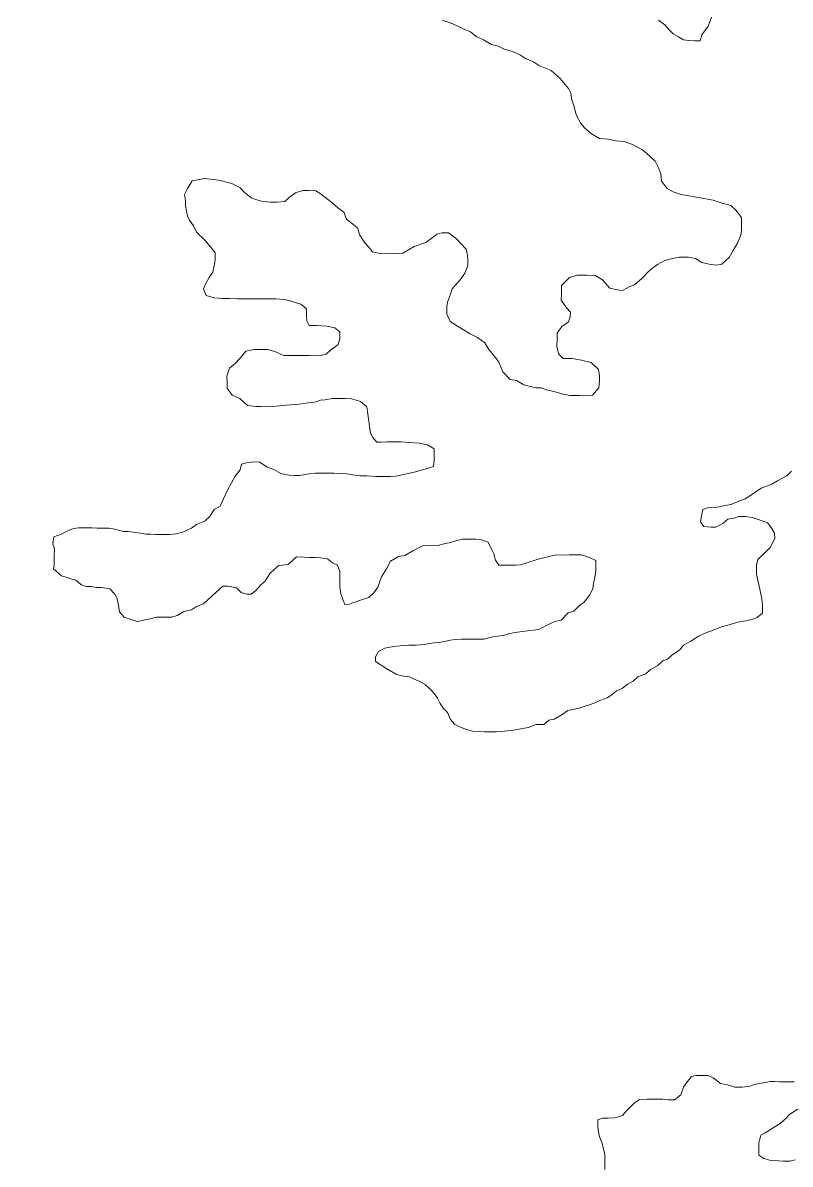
# Model space of a CAD drawing. Extents: x -1643653 to 4543381, y 1624270 to 13878484.
# Drawn here: x 620898 to 624265, y 8938395 to 8943403 of the extents above; entities that cross this region are included whole.
import ezdxf

# ---------------------------------------------------------------- set-up
doc = ezdxf.new("R2010")
doc.units = 0
doc.header["$LTSCALE"] = 160
doc.layers.add('25', color=7, linetype='Continuous', lineweight=13)
doc.layers.add('60', color=7, linetype='Continuous', lineweight=13)

msp = doc.modelspace()

# ---------------------------------------------------------------- linework, layer by layer
at = {"layer": '25'}
for points in [[(622739.4, 8943414.3), (622784.3, 8943399), (622826.7, 8943378.7), (622861.6, 8943363.4), (622886.4, 8943343.2), (622918.8, 8943328), (622953.7, 8943307.7), (622978.7, 8943302.5), (623011.1, 8943287.3), (623046, 8943277.1), (623080.9, 8943261.8), (623103.3, 8943246.6), (623138.2, 8943231.4), (623165.6, 8943213.7), (623215.4, 8943193.3), (623255.3, 8943159.4), (623292.7, 8943114.4), (623302.6, 8943094.3), (623307.3, 8943064.3), (623314.7, 8943044.2), (623322, 8943016.6), (623326.8, 8942996.5), (623346.6, 8942961.4), (623363.9, 8942941.2), (623393.8, 8942916), (623428.6, 8942895.7), (623466.1, 8942893), (623498.6, 8942885.2), (623538.6, 8942882.5), (623576, 8942867.2), (623613.3, 8942846.9), (623635.7, 8942829.3), (623673, 8942796.5), (623687.8, 8942766.3), (623697.6, 8942741.2), (623699.8, 8942708.7), (623724.6, 8942676), (623752, 8942660.8), (623781.9, 8942650.6), (623811.9, 8942645.3), (623844.4, 8942640.1), (623869.3, 8942634.9), (623901.8, 8942629.7), (623926.8, 8942624.6), (623966.7, 8942611.8), (624004.1, 8942601.5), (624026.5, 8942581.3), (624051.2, 8942548.6), (624051.1, 8942528.6), (624050.8, 8942493.6), (624048.2, 8942471), (624035.4, 8942438.6), (624015.1, 8942403.7), (623997.4, 8942373.7), (623964.7, 8942343.9)], [(623920.4, 8943428.2), (623905.1, 8943388.3), (623877.3, 8943350.9), (623869.6, 8943323.4), (623847.1, 8943323.6), (623819.6, 8943326.2), (623797.1, 8943328.9), (623774.7, 8943341.6), (623752.2, 8943354.2), (623732.4, 8943374.4), (623715, 8943394.5), (623687.7, 8943414.7)], [(621641.4, 8942709.8), (621620.8, 8942676.3), (621607.7, 8942650.2), (621612, 8942624), (621612, 8942600.1), (621616.4, 8942576.1), (621620.8, 8942556.5), (621629.5, 8942536.9), (621646.9, 8942512.9), (621659.7, 8942484.3), (621697, 8942449), (621719.3, 8942421.3), (621741.6, 8942393.7), (621741.3, 8942363.6), (621738.7, 8942343.6), (621730.9, 8942308.6), (621715.7, 8942286.2), (621700.5, 8942258.7), (621690.3, 8942236.3), (621702.6, 8942206.2), (621737.6, 8942195.9), (621772.6, 8942193.2), (621805.1, 8942193), (621837.6, 8942192.7), (621872.6, 8942192.5), (621917.6, 8942192.2), (621952.6, 8942192), (621987.6, 8942191.8), (622007.6, 8942191.6), (622047.6, 8942188.8), (622070.1, 8942183.7), (622092.6, 8942176), (622117.5, 8942168.4), (622142.4, 8942148.2), (622142.1, 8942115.6), (622144.5, 8942095.6), (622154.3, 8942075.5), (622186.8, 8942075.3), (622231.8, 8942072.5), (622266.8, 8942064.7), (622289.2, 8942047.1), (622288.9, 8942017), (622281.2, 8941992), (622248.5, 8941967.2), (622228.4, 8941949.8), (622198.3, 8941942.5), (622155.8, 8941942.8), (622110.8, 8941943.1), (622065.8, 8941943.4), (622043.3, 8941943.5), (622003.4, 8941961.3), (621970.9, 8941969.1), (621940.9, 8941969.2), (621913.4, 8941969.4), (621875.8, 8941962.2), (621858.2, 8941939.8), (621830.4, 8941909.9), (621805.2, 8941887.5), (621792.5, 8941852.6), (621794.8, 8941825), (621794.6, 8941800), (621816.8, 8941769.8), (621849.2, 8941754.6), (621884, 8941724.3), (621921.5, 8941719), (621941.5, 8941718.9), (621964, 8941718.7), (622009.1, 8941720.9), (622054.1, 8941725.7), (622111.7, 8941730.3), (622149.2, 8941735), (622184.3, 8941739.8), (622204.3, 8941747.2), (622224.4, 8941749.6), (622254.4, 8941754.4), (622276.9, 8941754.2), (622311.9, 8941754), (622342, 8941753.8), (622379.4, 8941741), (622406.7, 8941718.3), (622411.5, 8941685.7), (622413.8, 8941665.7), (622418.6, 8941633.1), (622423.3, 8941603.1), (622433.2, 8941582.9), (622450.6, 8941562.8), (622470.6, 8941562.7), (622495.6, 8941565), (622515.6, 8941564.9), (622558.1, 8941564.6), (622593.1, 8941561.9), (622638.1, 8941559.1), (622673.1, 8941551.3), (622702.9, 8941533.6), (622702.8, 8941513.6), (622702.6, 8941483.5), (622699.8, 8941456), (622677.3, 8941448.7), (622614.6, 8941431.5), (622534.5, 8941414.6), (622509.4, 8941412.2)], [(622126.8, 8942667.6), (622094.1, 8942656.7), (622065.7, 8942637.1), (622046.8, 8942618.5), (622014.3, 8942616.2), (621984.3, 8942616.4), (621949.3, 8942619.1), (621924.3, 8942626.8), (621899.4, 8942634.5), (621869.5, 8942659.7), (621849.7, 8942679.9), (621814.8, 8942697.6), (621758.2, 8942713.4), (621694.9, 8942719.9), (621641.4, 8942709.8)], [(623964.7, 8942343.9), (623942.1, 8942339.1), (623909.6, 8942344.3), (623877.2, 8942352), (623849.8, 8942369.7), (623817.3, 8942374.9), (623777.3, 8942375.2), (623742.2, 8942367.9), (623714.7, 8942360.6), (623682, 8942343.3), (623661.9, 8942328.4), (623641.8, 8942311), (623614, 8942281.1), (623581.3, 8942253.8), (623561.2, 8942246.4), (623528.6, 8942229.1), (623506.1, 8942231.8), (623473.7, 8942239.5), (623441.4, 8942274.8), (623409, 8942295), (623374, 8942295.2), (623331.5, 8942295.5), (623296.4, 8942285.7), (623261.1, 8942250.9), (623260.9, 8942215.9), (623260.7, 8942185.8), (623282.9, 8942153.1), (623300.3, 8942133), (623300.1, 8942113), (623292.4, 8942090.5), (623262.3, 8942070.7), (623242, 8942040.8), (623241.9, 8942018.2), (623241.6, 8941983.2), (623248.8, 8941950.6), (623268.7, 8941930.4), (623308.7, 8941930.2), (623348.7, 8941922.4), (623391.1, 8941912.1), (623423.4, 8941881.8), (623428.2, 8941854.3), (623428, 8941831.7), (623425.3, 8941801.7), (623397.5, 8941769.3), (623365, 8941767.1), (623340, 8941767.2), (623300, 8941767.5), (623275, 8941772.7), (623227.6, 8941785.5), (623195.1, 8941793.2), (623172.7, 8941800.9), (623148.2, 8941802.2), (623126.1, 8941807.7), (623096.2, 8941815.4), (623063.8, 8941833.2), (623036.3, 8941838.3), (623004, 8941871.1), (622986.9, 8941913.8), (622972, 8941933.9), (622942.3, 8941969.2), (622925, 8941999.3), (622892.6, 8942022.1), (622857.8, 8942039.8), (622805.5, 8942072.7), (622773.1, 8942092.9), (622758.4, 8942125.6), (622758.6, 8942158.1), (622761.3, 8942178.1), (622774, 8942213.1), (622781.7, 8942235.6), (622817, 8942275.4), (622837.3, 8942305.3), (622850, 8942337.8), (622850.2, 8942367.8), (622847.9, 8942390.4), (622843.1, 8942410.4), (622818.2, 8942435.6), (622800.9, 8942455.8), (622766.1, 8942481), (622736.1, 8942481.2), (622716, 8942476.4), (622665.7, 8942439.1), (622615.6, 8942421.9), (622565.3, 8942392.2), (622512.8, 8942390.1), (622465.2, 8942390.4), (622432.8, 8942398.1), (622415.4, 8942418.3), (622398.1, 8942438.4), (622375.8, 8942471.1), (622366.1, 8942503.7), (622343.7, 8942521.4), (622318.7, 8942541.2), (622305.6, 8942571.7), (622279.5, 8942591.3), (622255.5, 8942613.1), (622233.7, 8942630.6), (622203.1, 8942654.6), (622183.5, 8942665.4), (622153, 8942667.6), (622126.8, 8942667.6)], [(622509.4, 8941412.2), (622476.9, 8941412.4), (622446.9, 8941412.6), (622406.9, 8941415.4), (622376.9, 8941415.6), (622354.4, 8941418.2), (622319.4, 8941423.5), (622289.4, 8941426.2), (622261.9, 8941426.4), (622241.9, 8941426.5), (622211.9, 8941426.7), (622181.9, 8941426.9), (622154.4, 8941424.6), (622111.8, 8941417.3), (622091.8, 8941417.5), (622064.3, 8941417.7), (622029.3, 8941425.4), (621999.4, 8941443.1), (621969.5, 8941453.3), (621937.2, 8941476.1), (621914.7, 8941476.2), (621884.6, 8941473.9), (621857.1, 8941466.6), (621851.9, 8941441.6), (621829.2, 8941414.2), (621813.9, 8941384.3), (621793.6, 8941349.3), (621778.4, 8941314.4), (621763.1, 8941282), (621738, 8941267.1), (621717.8, 8941237.2), (621697.6, 8941217.3), (621660, 8941202.5), (621637.3, 8941185.2), (621602.2, 8941170.4), (621572.1, 8941160.5), (621542.1, 8941158.2), (621522.1, 8941158.4), (621502.1, 8941158.5), (621479.6, 8941158.7), (621459.5, 8941158.8), (621439.5, 8941158.9), (621414.6, 8941164.1), (621361.5, 8941170.5), (621339.3, 8941170.7), (621301.8, 8941180.9), (621274.4, 8941186.1), (621244.3, 8941186.3), (621224.3, 8941186.5), (621201.8, 8941186.6), (621169.3, 8941186.8), (621141.8, 8941187), (621121.8, 8941184.6), (621101.7, 8941177.3), (621066.6, 8941160), (621034, 8941147.7), (621028.7, 8941117.7), (621036.1, 8941095.1), (621035.8, 8941062.5), (621035.7, 8941042.5), (621035.5, 8941022.5), (621032.8, 8941006.9)], [(624066.9, 8941314.3), (624094.5, 8941331.6), (624137.3, 8941361.4), (624184.9, 8941378.6), (624210, 8941393.4), (624250.2, 8941415.7), (624270.4, 8941435.6)], [(622490.5, 8940571.1), (622537.8, 8940543.3), (622560.3, 8940538.1), (622592.8, 8940532.9), (622615.2, 8940522.8), (622640.2, 8940512.6), (622662.6, 8940499.9), (622684.9, 8940479.7), (622704.8, 8940459.6), (622717.1, 8940439.5), (622729.5, 8940416.8), (622741.8, 8940396.7), (622761.7, 8940376.6), (622773.9, 8940346.5), (622791.3, 8940326.3), (622813.7, 8940313.6), (622848.6, 8940300.9), (622871.1, 8940295.7), (622903.6, 8940293), (622923.6, 8940292.9), (622956.1, 8940292.7), (622976.1, 8940292.6), (623011.2, 8940294.8), (623051.2, 8940299.6), (623073.8, 8940304.4), (623116.3, 8940311.6), (623148.9, 8940323.9), (623184, 8940323.7), (623206.6, 8940343.6), (623229.2, 8940348.4), (623264.3, 8940368.2), (623289.5, 8940385.6), (623324.5, 8940392.9), (623344.6, 8940397.8), (623364.7, 8940405.1), (623384.7, 8940410), (623407.3, 8940419.9), (623429.9, 8940429.7), (623462.5, 8940442), (623482.6, 8940454.4), (623502.7, 8940471.8), (623527.8, 8940481.7), (623550.5, 8940501.6), (623575.6, 8940513.9), (623595.7, 8940533.8), (623630.8, 8940546.1), (623651, 8940563.5), (623683.6, 8940583.3), (623706.3, 8940603.2), (623726.4, 8940610.5), (623746.5, 8940630.4), (623779.2, 8940650.2), (623796.9, 8940672.7), (623829.5, 8940690), (623862.2, 8940712.3), (623894.8, 8940727.1), (623914.9, 8940734.5), (623935, 8940741.8), (623967.6, 8940754.2), (623987.6, 8940759), (624020.2, 8940768.8), (624050.3, 8940776.1), (624070.3, 8940778.5), (624100.4, 8940785.8), (624120.4, 8940793.2), (624143.1, 8940813.1), (624143.3, 8940845.6), (624141.1, 8940875.7), (624136.2, 8940898.2), (624129, 8940930.8), (624124.1, 8940950.9), (624116.9, 8940983.5), (624117, 8941003.5), (624117.2, 8941023.5), (624122.4, 8941048.5), (624155.1, 8941078.4), (624177.8, 8941100.7), (624198.1, 8941140.7), (624195.8, 8941163.2), (624181, 8941188.3), (624166.1, 8941208.5), (624133.7, 8941221.2), (624103.8, 8941231.4), (624071.3, 8941236.6), (624038.8, 8941236.8), (624018.7, 8941229.5), (623991.2, 8941224.7), (623971, 8941207.3), (623938.4, 8941189.9), (623918.4, 8941190.1), (623885.9, 8941192.8), (623871, 8941212.9), (623873.7, 8941232.9), (623881.4, 8941267.9), (623901.5, 8941275.3), (623944, 8941277.5), (623981.6, 8941284.8), (624004.2, 8941289.7), (624024.2, 8941297), (624046.8, 8941306.9), (624066.9, 8941314.3)], [(621504.3, 8940795.5), (621524.3, 8940795.3), (621551.8, 8940795.2), (621574.4, 8940802.5), (621604.5, 8940819.8), (621637.1, 8940827.1), (621659.7, 8940842), (621689.8, 8940854.3), (621725.1, 8940886.7), (621745.2, 8940904), (621775.5, 8940931.4), (621798, 8940931.2), (621835.4, 8940923.5), (621855.3, 8940903.3), (621880.2, 8940895.6), (621900.2, 8940895.5), (621920.4, 8940912.9), (621940.6, 8940935.3), (621960.7, 8940952.7), (621981, 8940987.6), (622001.1, 8941005), (622021.2, 8941022.4), (622061.3, 8941027.1), (622099.1, 8941059.4), (622131.6, 8941059.2), (622156.6, 8941056.5), (622179.1, 8941056.4), (622204.1, 8941056.2), (622234.1, 8941051), (622256.4, 8941033.3), (622278.9, 8941023.2), (622288.7, 8940995.6), (622288.5, 8940975.6), (622288.3, 8940948), (622288.2, 8940928), (622292.9, 8940897.9), (622300.3, 8940877.8), (622310.1, 8940850.2), (622330.1, 8940852.6), (622370.2, 8940867.3), (622392.8, 8940874.7), (622415.4, 8940882.1), (622438, 8940902), (622455.7, 8940926.9), (622471.1, 8940971.8), (622493.8, 8941006.7), (622511.6, 8941041.7), (622546.8, 8941061.5), (622574.3, 8941066.3), (622609.5, 8941086.1), (622652.2, 8941108.3), (622699.7, 8941110.5), (622719.7, 8941110.4), (622739.8, 8941115.3), (622774.8, 8941122.5), (622797.4, 8941129.9), (622827.5, 8941137.2), (622862.5, 8941137), (622885, 8941136.8), (622905, 8941136.7), (622939.9, 8941124), (622954.7, 8941093.8), (622964.6, 8941073.7), (622971.8, 8941046.1), (622986.7, 8941023.5)], [(622986.7, 8941023.5), (623029.2, 8941023.2), (623059.2, 8941023), (623081.7, 8941025.4), (623104.3, 8941032.7), (623159.5, 8941049.9), (623232.1, 8941066.9), (623294.7, 8941069), (623349.7, 8941068.7), (623387.1, 8941055.9), (623412, 8941043.2), (623411.9, 8941023.2), (623411.7, 8940998.2), (623409, 8940978.2), (623401.3, 8940943.2), (623398.6, 8940920.6), (623385.9, 8940893.2), (623360.6, 8940860.8), (623340.5, 8940845.9), (623315.3, 8940821.1), (623290.2, 8940813.7), (623260, 8940781.4), (623232.4, 8940776.5), (623194.8, 8940759.3), (623162.1, 8940741.9), (623112, 8940734.8), (623057, 8940727.6), (623029.4, 8940722.8), (623006.8, 8940715.4), (622969.3, 8940710.7), (622946.8, 8940705.8), (622921.7, 8940698.5), (622886.7, 8940698.7), (622856.7, 8940698.9), (622824.2, 8940699.1), (622794.1, 8940696.8), (622774.1, 8940694.4)], [(621032.8, 8941006.9), (621066.9, 8940976.4), (621092.8, 8940969.9), (621112.1, 8940961.9), (621130.4, 8940958.2), (621152.7, 8940938), (621175.2, 8940930.3), (621197.7, 8940930.2), (621220.2, 8940925), (621242.7, 8940924.9), (621280.1, 8940919.6), (621300, 8940897), (621312.3, 8940876.9), (621317.1, 8940846.8), (621321.9, 8940819.2), (621341.7, 8940795), (621341.7, 8940795), (621341.7, 8940795), (621341.7, 8940795), (621399.2, 8940775.9), (621399.2, 8940775.9), (621399.2, 8940775.9), (621449.2, 8940785.8), (621484.3, 8940795.6), (621504.3, 8940795.5)], [(622774.1, 8940694.4), (622754, 8940689.6), (622724, 8940684.8), (622701.5, 8940682.4), (622658.9, 8940675.2), (622623.9, 8940672.9), (622591.3, 8940673.1), (622568.8, 8940670.8), (622538.8, 8940668.5), (622508.7, 8940663.7), (622486.2, 8940658.8), (622458.6, 8940644), (622445.9, 8940621.5), (622445.7, 8940601.5), (622490.5, 8940571.1)], [(624282.5, 8938756.8), (624250, 8938757), (624217.5, 8938757.2), (624197.5, 8938757.3), (624177.5, 8938757.4), (624147.4, 8938752.6), (624107.4, 8938745.4), (624087.3, 8938738), (624054.7, 8938733.2), (624022.2, 8938733.4), (623989.8, 8938743.7), (623959.8, 8938748.9), (623927.5, 8938774.1), (623905.1, 8938784.3), (623872.6, 8938784.5), (623852.5, 8938784.6), (623832.5, 8938779.8), (623814.8, 8938757.3), (623797.1, 8938732.4), (623784.4, 8938700), (623756.7, 8938677.6), (623729.2, 8938677.8), (623706.7, 8938680.4), (623686.7, 8938680.6), (623666.7, 8938680.7), (623636.7, 8938680.9), (623604.1, 8938678.6), (623581.5, 8938663.7), (623548.7, 8938631.4), (623528.6, 8938609), (623496, 8938599.2), (623466, 8938596.9), (623440.9, 8938597.1), (623420.9, 8938589.7), (623420.7, 8938564.7), (623423, 8938544.6), (623427.8, 8938514.6), (623440.1, 8938486.9), (623445, 8938466.9), (623452.2, 8938439.3), (623452, 8938406.7), (623451.7, 8938371.7)], [(624287.4, 8938413.7), (624264.9, 8938408.9), (624232.3, 8938409.1), (624212.3, 8938409.2), (624179.8, 8938411.9), (624149.9, 8938419.7), (624127.5, 8938434.8), (624127.8, 8938467.4), (624127.9, 8938487.4), (624135.7, 8938522.4), (624155.8, 8938532.3), (624190.9, 8938554.6), (624221.1, 8938574.4), (624243.8, 8938594.3), (624263.9, 8938614.2), (624299.1, 8938636.5)]]:
    msp.add_lwpolyline(points, dxfattribs=at)
at = {"layer": '60', "lineweight": 25}
msp.add_spline([(814781, 9009175.5), (814787.2, 9009173.4), (814796.9, 9009173.4), (814799.4, 9009172.4), (814805.1, 9009174.5), (814805.6, 9009176.5), (814811.7, 9009179.5), (814811.7, 9009179.5), (814801.5, 9009181), (814790.7, 9009181.5), (814784.1, 9009183.1), (814777.4, 9009185.1), (814778.4, 9009175.5)], degree=3, dxfattribs=at)

doc.saveas('drawing.dxf')
